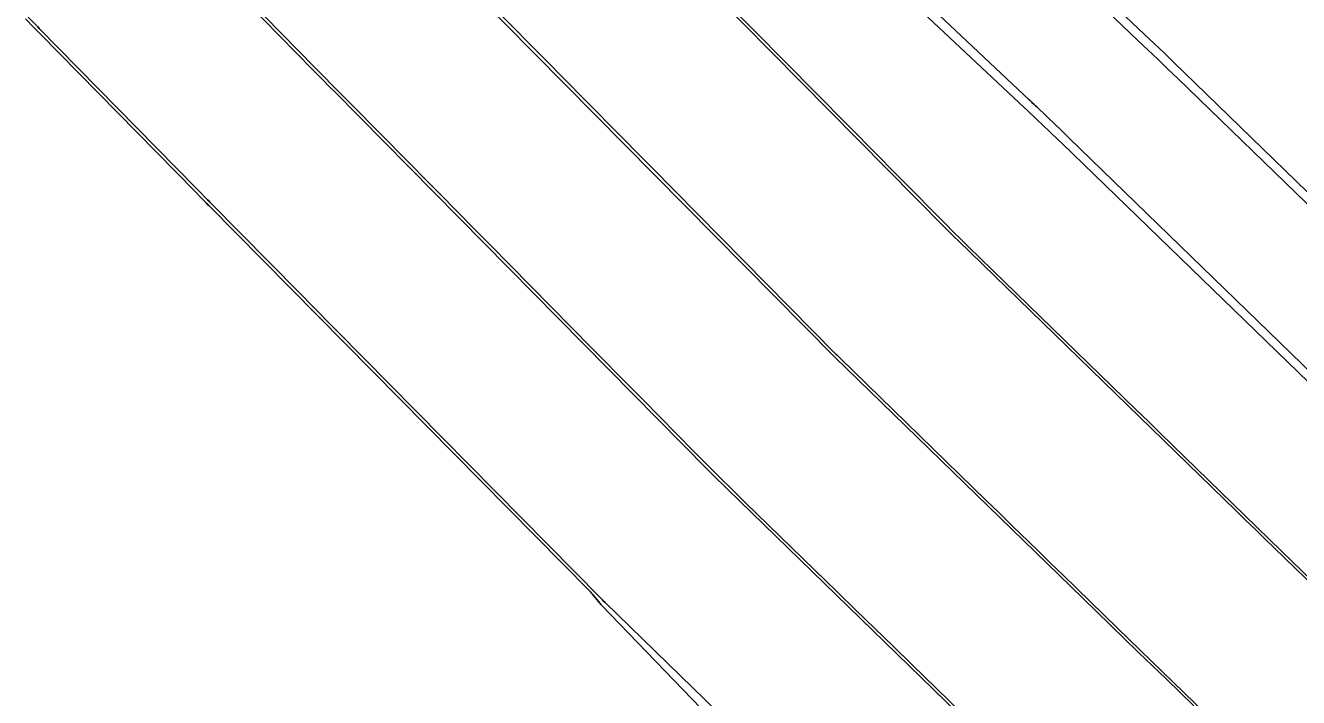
# Model space of a CAD drawing. Extents: x 954385 to 988206, y 1868364 to 1924553.
# Drawn here: x 955463 to 955493.03, y 1923325.91 to 1923341.77 of the extents above; entities that cross this region are included whole.
import ezdxf

# ---------------------------------------------------------------- set-up
doc = ezdxf.new("R2010")
doc.units = 0
doc.layers.add('1', color=7, linetype='Continuous')
doc.layers.add('Ex_Minor Contours', color=7, linetype='Continuous')

msp = doc.modelspace()

# ---------------------------------------------------------------- linework, layer by layer
at = {"layer": '1'}
for points in [[(955498.573, 1923323.518), (955492.454, 1923329.446), (955492.231, 1923329.663), (955492.007, 1923329.88), (955491.783, 1923330.097), (955491.559, 1923330.315), (955484.998, 1923336.694), (955484.918, 1923336.773), (955484.837, 1923336.852), (955484.757, 1923336.932), (955484.678, 1923337.012), (955475.828, 1923345.976)], [(955480.247, 1923346.078), (955486.686, 1923340.01), (955486.7, 1923339.997), (955486.714, 1923339.984), (955486.728, 1923339.971), (955486.742, 1923339.957), (955486.797, 1923339.903), (955486.825, 1923339.877), (955486.853, 1923339.85), (955487.304, 1923339.42), (955487.384, 1923339.344), (955487.463, 1923339.267), (955487.542, 1923339.191), (955487.622, 1923339.114), (955494.424, 1923332.509)], [(955472.893, 1923343.258), (955482.077, 1923333.956), (955482.081, 1923333.952), (955487.94, 1923328.255), (955488.594, 1923327.619), (955489.249, 1923326.983), (955489.905, 1923326.347), (955490.56, 1923325.712)], [(955488.056, 1923342.843), (955489.392, 1923341.568), (955489.629, 1923341.342), (955489.865, 1923341.116), (955490.1, 1923340.889), (955490.335, 1923340.661), (955496.406, 1923334.766)], [(955468.229, 1923342.303), (955469.768, 1923340.735), (955469.897, 1923340.603), (955470.025, 1923340.472), (955470.154, 1923340.342), (955470.283, 1923340.211), (955479.089, 1923331.292), (955479.205, 1923331.175), (955479.322, 1923331.058), (955479.44, 1923330.942), (955479.558, 1923330.826), (955485.846, 1923324.712)], [(955462.996, 1923341.929), (955463.197, 1923341.723), (955463.231, 1923341.688), (955463.265, 1923341.652), (955463.3, 1923341.617), (955463.334, 1923341.582), (955467.012, 1923337.835), (955467.114, 1923337.731), (955467.216, 1923337.627), (955467.242, 1923337.601), (955467.267, 1923337.575), (955467.293, 1923337.549), (955467.319, 1923337.523), (955476.308, 1923328.417), (955476.331, 1923328.394), (955476.353, 1923328.37), (955476.375, 1923328.346), (955476.396, 1923328.321), (955476.514, 1923328.178), (955476.523, 1923328.166), (955476.538, 1923328.147), (955476.544, 1923328.139), (955476.551, 1923328.132), (955476.574, 1923328.107), (955476.587, 1923328.093), (955481.924, 1923322.548)]]:
    msp.add_lwpolyline(points, dxfattribs=at)
at = {"layer": 'Ex_Minor Contours'}
for points in [[(955494.292, 1923332.365), (955487.452, 1923338.984), (955487.378, 1923339.055), (955487.304, 1923339.126), (955487.23, 1923339.197), (955487.156, 1923339.268), (955486.858, 1923339.552), (955486.783, 1923339.622), (955486.708, 1923339.693), (955486.634, 1923339.764), (955486.559, 1923339.834), (955479.649, 1923346.326)], [(955478.012, 1923343.866), (955483.115, 1923338.694), (955483.468, 1923338.336), (955483.822, 1923337.977), (955484.53, 1923337.26), (955484.707, 1923337.081), (955484.886, 1923336.903), (955485.065, 1923336.726), (955485.245, 1923336.55), (955489.203, 1923332.698), (955489.488, 1923332.421), (955489.773, 1923332.144), (955490.057, 1923331.867), (955490.342, 1923331.589), (955491.481, 1923330.481), (955491.766, 1923330.204), (955492.051, 1923329.927), (955492.336, 1923329.65), (955492.621, 1923329.373), (955496.323, 1923325.784)], [(955491.601, 1923324.791), (955489.823, 1923326.515), (955489.558, 1923326.772), (955489.293, 1923327.029), (955489.028, 1923327.286), (955488.763, 1923327.544), (955487.478, 1923328.795), (955487.326, 1923328.942), (955487.175, 1923329.089), (955487.024, 1923329.237), (955486.873, 1923329.384), (955486.268, 1923329.973), (955485.965, 1923330.267), (955485.663, 1923330.562), (955482.217, 1923333.917), (955482.144, 1923333.987), (955482.126, 1923334.005), (955482.109, 1923334.022), (955477.77, 1923338.418), (955477.616, 1923338.575), (955475.628, 1923340.59), (955475.364, 1923340.858), (955475.1, 1923341.125), (955474.836, 1923341.393), (955474.572, 1923341.661), (955472.873, 1923343.385)], [(955485.659, 1923324.985), (955483.905, 1923326.692), (955483.467, 1923327.119), (955483.028, 1923327.546), (955482.59, 1923327.972), (955482.151, 1923328.399), (955479.985, 1923330.507), (955479.678, 1923330.808), (955479.372, 1923331.11), (955479.068, 1923331.413), (955478.765, 1923331.718), (955477.558, 1923332.942), (955477.257, 1923333.247), (955476.955, 1923333.553), (955476.653, 1923333.859), (955476.351, 1923334.165), (955473.956, 1923336.593), (955473.795, 1923336.757), (955473.634, 1923336.92), (955473.472, 1923337.084), (955473.311, 1923337.248), (955472.657, 1923337.912), (955472.5, 1923338.071), (955472.343, 1923338.23), (955472.186, 1923338.389), (955472.029, 1923338.548), (955471.34, 1923339.245), (955471.214, 1923339.373), (955471.087, 1923339.501), (955470.961, 1923339.629), (955470.835, 1923339.757), (955470.329, 1923340.27), (955470.203, 1923340.398), (955470.076, 1923340.526), (955469.95, 1923340.654), (955469.824, 1923340.783), (955468.233, 1923342.407)], [(955488.309, 1923342.305), (955489.242, 1923341.418), (955489.475, 1923341.196), (955489.708, 1923340.973), (955489.94, 1923340.75), (955490.172, 1923340.527), (955496.273, 1923334.622)], [(955479.618, 1923325.283), (955476.672, 1923328.15), (955476.62, 1923328.201), (955476.607, 1923328.214), (955476.567, 1923328.255), (955469.724, 1923335.192), (955469.668, 1923335.248), (955469.585, 1923335.332), (955469.45, 1923335.469), (955467.379, 1923337.567), (955467.349, 1923337.598), (955467.318, 1923337.629), (955467.288, 1923337.66), (955467.258, 1923337.69), (955467.107, 1923337.844), (955467.016, 1923337.937), (955463.322, 1923341.704), (955463.289, 1923341.738), (955463.024, 1923342.008)]]:
    msp.add_lwpolyline(points, dxfattribs=at)

doc.saveas('drawing.dxf')
